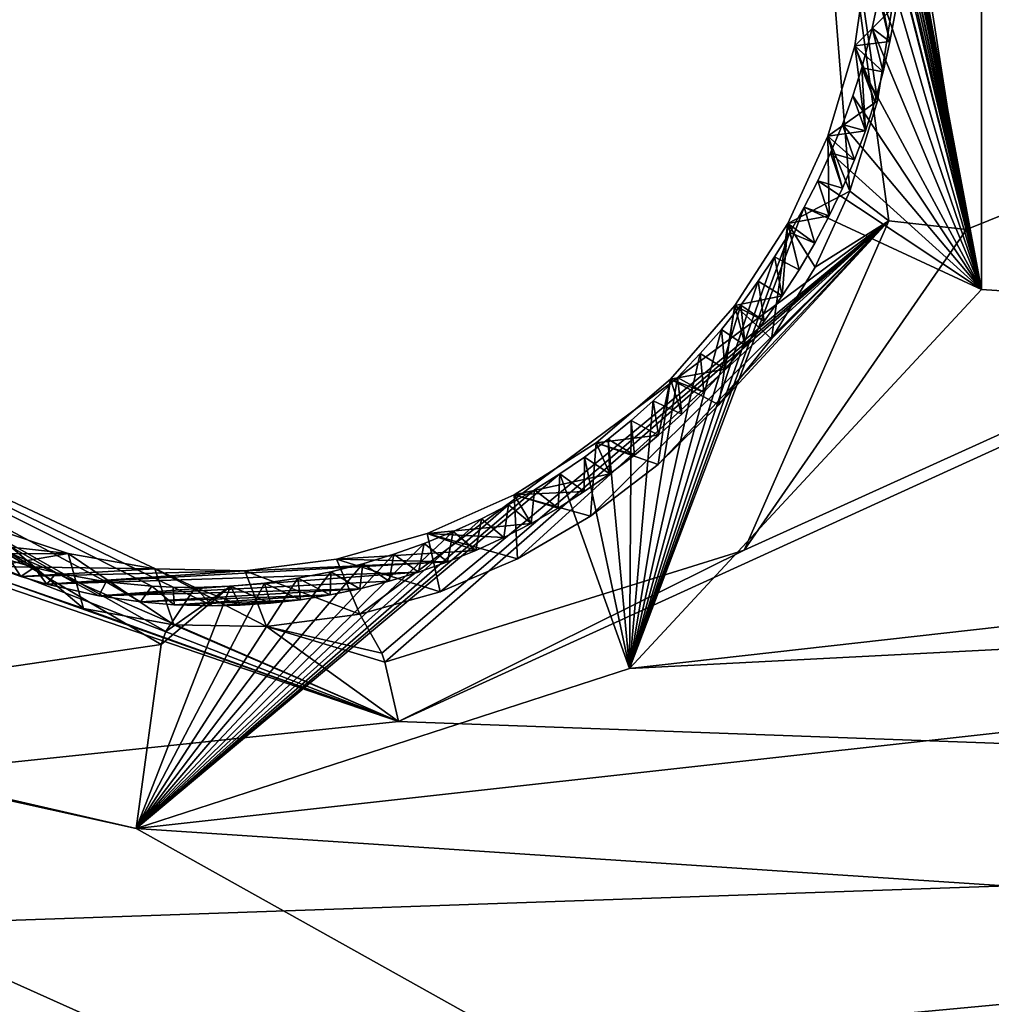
# Model space of a CAD drawing. Header units: millimetres. Extents: x -147 to 294, y -82 to 275.
# Tile 563 of 609: x 273.53 to 276.66, y 218.76 to 221.93. Entities that reach past the tile are written whole.
import ezdxf

# ---------------------------------------------------------------- set-up
doc = ezdxf.new("R2010")
doc.units = ezdxf.units.MM
doc.header["$LTSCALE"] = 67.506716
for name, color, linetype in [('2099', 7, 'CONTINUOUS'), ('2172', 7, 'CONTINUOUS'), ('2660', 7, 'CONTINUOUS'), ('2661', 7, 'CONTINUOUS'), ('2662', 7, 'CONTINUOUS'), ('2663', 7, 'CONTINUOUS'), ('2664', 7, 'CONTINUOUS'), ('2665', 7, 'CONTINUOUS'), ('2666', 7, 'CONTINUOUS'), ('2667', 7, 'CONTINUOUS'), ('2668', 7, 'CONTINUOUS'), ('556', 7, 'CONTINUOUS'), ('871', 7, 'CONTINUOUS')]:
    doc.layers.add(name, color=color, linetype=linetype)

msp = doc.modelspace()

# ---------------------------------------------------------------- linework, layer by layer
at = {"layer": '2099', "linetype": 'CONTINUOUS'}
for points in [[(281.793, 224.723, -19.9398), (288.0619, 218.7302, -23.5002), (276.6296, 224.1244, -18.343), (281.793, 224.723, -19.9398)], [(288.0619, 218.7302, -23.5002), (282.7812, 220.6561, -21.1179), (276.6296, 224.1244, -18.343), (288.0619, 218.7302, -23.5002)], [(276.6296, 224.1244, -18.343), (282.7812, 220.6561, -21.1179), (276.6307, 221.0584, -18.9535), (276.6296, 224.1244, -18.343)], [(276.6307, 221.0584, -18.9535), (282.7812, 220.6561, -21.1179), (275.4953, 219.8375, -18.8457), (276.6307, 221.0584, -18.9535)], [(282.7812, 220.6561, -21.1179), (281.2058, 220.132, -20.6754), (275.4953, 219.8375, -18.8457), (282.7812, 220.6561, -21.1179)], [(281.2058, 220.132, -20.6754), (280.0735, 218.9141, -20.5467), (273.9052, 219.3213, -18.4595), (281.2058, 220.132, -20.6754)], [(275.4953, 219.8375, -18.8457), (281.2058, 220.132, -20.6754), (273.9052, 219.3213, -18.4595), (275.4953, 219.8375, -18.8457)], [(273.5252, 214.8286, -19.3339), (270.946, 219.9744, -17.4406), (274.6199, 215.0791, -19.6156), (273.5252, 214.8286, -19.3339)], [(274.6199, 215.0791, -19.6156), (270.946, 219.9744, -17.4406), (280.0289, 215.8998, -21.2024), (274.6199, 215.0791, -19.6156)], [(280.0289, 215.8998, -21.2024), (270.946, 219.9744, -17.4406), (273.9052, 219.3213, -18.4595), (280.0289, 215.8998, -21.2024)], [(273.9052, 219.3213, -18.4595), (270.946, 219.9744, -17.4406), (272.3639, 219.676, -17.9191), (273.9052, 219.3213, -18.4595)], [(280.0735, 218.9141, -20.5467), (280.0289, 215.8998, -21.2024), (273.9052, 219.3213, -18.4595), (280.0735, 218.9141, -20.5467)]]:
    msp.add_3dface(points, dxfattribs=at)
at = {"layer": '2172', "linetype": 'CONTINUOUS'}
for points in [[(283.1685, 219.3606, -19.0425), (290.6644, 226.9256, -20.2654), (274.7503, 219.6667, -16.1932), (283.1685, 219.3606, -19.0425)], [(274.7503, 219.6667, -16.1932), (290.6644, 226.9256, -20.2654), (275.8653, 220.2187, -16.425), (274.7503, 219.6667, -16.1932)], [(275.8653, 220.2187, -16.425), (290.6644, 226.9256, -20.2654), (276.5825, 221.2522, -16.4399), (275.8653, 220.2187, -16.425)], [(276.5825, 221.2522, -16.4399), (290.6644, 226.9256, -20.2654), (276.2308, 223.4914, -15.8877), (276.5825, 221.2522, -16.4399)], [(274.7503, 219.6667, -16.1932), (272.6427, 220.3869, -15.4108), (266.288, 218.7757, -13.9709), (274.7503, 219.6667, -16.1932)], [(283.1685, 219.3606, -19.0425), (274.7503, 219.6667, -16.1932), (266.288, 218.7757, -13.9709), (283.1685, 219.3606, -19.0425)], [(283.1685, 219.3606, -19.0425), (266.288, 218.7757, -13.9709), (268.3826, 217.978, -14.6974), (283.1685, 219.3606, -19.0425)], [(282.0119, 218.9115, -18.7328), (283.1685, 219.3606, -19.0425), (268.3826, 217.978, -14.6974), (282.0119, 218.9115, -18.7328)], [(281.2154, 217.9837, -18.6585), (282.0119, 218.9115, -18.7328), (268.3826, 217.978, -14.6974), (281.2154, 217.9837, -18.6585)]]:
    msp.add_3dface(points, dxfattribs=at)
at = {"layer": '2660', "linetype": 'CONTINUOUS'}
for points in [[(276.5825, 221.2522, -16.4399), (276.2308, 223.4914, -15.8877), (276.0496, 223.343, -15.9696), (276.5825, 221.2522, -16.4399)], [(276.3318, 221.2804, -16.4628), (276.5825, 221.2522, -16.4399), (276.0496, 223.343, -15.9696), (276.3318, 221.2804, -16.4628)], [(276.3318, 221.2804, -16.4628), (276.0496, 223.343, -15.9696), (276.2061, 221.3757, -16.6655), (276.3318, 221.2804, -16.4628)], [(276.2061, 221.3757, -16.6655), (276.0496, 223.343, -15.9696), (276.2949, 221.6667, -16.6393), (276.2061, 221.3757, -16.6655)], [(276.2949, 221.6667, -16.6393), (276.0496, 223.343, -15.9696), (276.341, 221.9636, -16.5975), (276.2949, 221.6667, -16.6393)], [(276.0942, 221.1307, -16.675), (276.3318, 221.2804, -16.4628), (276.2061, 221.3757, -16.6655), (276.0942, 221.1307, -16.675)], [(274.6974, 219.887, -16.2243), (276.3318, 221.2804, -16.4628), (274.6262, 220.0123, -16.3969), (274.6974, 219.887, -16.2243)], [(274.6262, 220.0123, -16.3969), (276.3318, 221.2804, -16.4628), (274.8851, 220.0848, -16.4698), (274.6262, 220.0123, -16.3969)], [(274.7072, 219.8582, -16.2092), (276.3318, 221.2804, -16.4628), (274.6974, 219.887, -16.2243), (274.7072, 219.8582, -16.2092)], [(274.7072, 219.8582, -16.2092), (275.8653, 220.2187, -16.425), (276.3318, 221.2804, -16.4628), (274.7072, 219.8582, -16.2092)], [(274.8851, 220.0848, -16.4698), (276.3318, 221.2804, -16.4628), (275.1344, 220.1906, -16.5331), (274.8851, 220.0848, -16.4698)], [(275.1344, 220.1906, -16.5331), (276.3318, 221.2804, -16.4628), (275.37, 220.3279, -16.5858), (275.1344, 220.1906, -16.5331)], [(275.37, 220.3279, -16.5858), (276.3318, 221.2804, -16.4628), (275.5881, 220.4948, -16.6271), (275.37, 220.3279, -16.5858)], [(275.5881, 220.4948, -16.6271), (276.3318, 221.2804, -16.4628), (275.7836, 220.6868, -16.6559), (275.5881, 220.4948, -16.6271)], [(275.7836, 220.6868, -16.6559), (276.3318, 221.2804, -16.4628), (275.9528, 220.8998, -16.6719), (275.7836, 220.6868, -16.6559)], [(275.8653, 220.2187, -16.425), (276.5825, 221.2522, -16.4399), (276.3318, 221.2804, -16.4628), (275.8653, 220.2187, -16.425)], [(275.9528, 220.8998, -16.6719), (276.3318, 221.2804, -16.4628), (276.0942, 221.1307, -16.675), (275.9528, 220.8998, -16.6719)], [(274.7503, 219.6667, -16.1932), (275.8653, 220.2187, -16.425), (274.7072, 219.8582, -16.2092), (274.7503, 219.6667, -16.1932)]]:
    msp.add_3dface(points, dxfattribs=at)
at = {"layer": '2661', "linetype": 'CONTINUOUS'}
for points in [[(272.6427, 220.3869, -15.4108), (274.7503, 219.6667, -16.1932), (272.9753, 220.4359, -15.7655), (272.6427, 220.3869, -15.4108)], [(272.9753, 220.4359, -15.7655), (274.7503, 219.6667, -16.1932), (273.2029, 220.2623, -15.8743), (272.9753, 220.4359, -15.7655)], [(273.2029, 220.2623, -15.8743), (274.7503, 219.6667, -16.1932), (273.458, 220.1258, -15.9851), (273.2029, 220.2623, -15.8743)], [(273.458, 220.1258, -15.9851), (274.7503, 219.6667, -16.1932), (273.7347, 220.0301, -16.0956), (273.458, 220.1258, -15.9851)], [(273.7347, 220.0301, -16.0956), (274.7503, 219.6667, -16.1932), (274.026, 219.9781, -16.2026), (273.7347, 220.0301, -16.0956)], [(274.6974, 219.887, -16.2243), (274.6262, 220.0123, -16.3969), (274.3253, 219.9722, -16.3037), (274.6974, 219.887, -16.2243)], [(274.026, 219.9781, -16.2026), (274.7503, 219.6667, -16.1932), (274.3253, 219.9722, -16.3037), (274.026, 219.9781, -16.2026)], [(274.7503, 219.6667, -16.1932), (274.7072, 219.8582, -16.2092), (274.3253, 219.9722, -16.3037), (274.7503, 219.6667, -16.1932)], [(274.7072, 219.8582, -16.2092), (274.6974, 219.887, -16.2243), (274.3253, 219.9722, -16.3037), (274.7072, 219.8582, -16.2092)]]:
    msp.add_3dface(points, dxfattribs=at)
at = {"layer": '2662', "linetype": 'CONTINUOUS'}
for points in [[(273.458, 220.1258, -15.9851), (273.7347, 220.0301, -16.0956), (273.4214, 220.2958, -16.7247), (273.458, 220.1258, -15.9851)], [(273.4214, 220.2958, -16.7247), (273.7347, 220.0301, -16.0956), (273.6861, 220.2076, -16.8227), (273.4214, 220.2958, -16.7247)], [(273.7347, 220.0301, -16.0956), (274.026, 219.9781, -16.2026), (273.6861, 220.2076, -16.8227), (273.7347, 220.0301, -16.0956)], [(273.6861, 220.2076, -16.8227), (274.026, 219.9781, -16.2026), (273.965, 220.1589, -16.9174), (273.6861, 220.2076, -16.8227)], [(274.2557, 220.1524, -17.0074), (274.6262, 220.0123, -16.3969), (274.5512, 220.1899, -17.0903), (274.2557, 220.1524, -17.0074)], [(274.026, 219.9781, -16.2026), (274.3253, 219.9722, -16.3037), (273.965, 220.1589, -16.9174), (274.026, 219.9781, -16.2026)], [(273.965, 220.1589, -16.9174), (274.3253, 219.9722, -16.3037), (274.2557, 220.1524, -17.0074), (273.965, 220.1589, -16.9174)], [(274.3253, 219.9722, -16.3037), (274.6262, 220.0123, -16.3969), (274.2557, 220.1524, -17.0074), (274.3253, 219.9722, -16.3037)]]:
    msp.add_3dface(points, dxfattribs=at)
at = {"layer": '2663', "linetype": 'CONTINUOUS'}
for points in [[(276.2216, 221.8442, -17.2746), (276.341, 221.9636, -16.5975), (276.2647, 222.1436, -17.2284), (276.2216, 221.8442, -17.2746)], [(276.2949, 221.6667, -16.6393), (276.341, 221.9636, -16.5975), (276.2216, 221.8442, -17.2746), (276.2949, 221.6667, -16.6393)], [(276.1351, 221.5523, -17.306), (276.2949, 221.6667, -16.6393), (276.2216, 221.8442, -17.2746), (276.1351, 221.5523, -17.306)], [(276.2061, 221.3757, -16.6655), (276.2949, 221.6667, -16.6393), (276.1351, 221.5523, -17.306), (276.2061, 221.3757, -16.6655)], [(276.0055, 221.2712, -17.3219), (276.2061, 221.3757, -16.6655), (276.1351, 221.5523, -17.306), (276.0055, 221.2712, -17.3219)], [(276.0942, 221.1307, -16.675), (276.2061, 221.3757, -16.6655), (276.0055, 221.2712, -17.3219), (276.0942, 221.1307, -16.675)], [(275.8349, 221.0076, -17.3218), (275.9528, 220.8998, -16.6719), (276.0055, 221.2712, -17.3219), (275.8349, 221.0076, -17.3218)], [(275.9528, 220.8998, -16.6719), (276.0942, 221.1307, -16.675), (276.0055, 221.2712, -17.3219), (275.9528, 220.8998, -16.6719)], [(275.6276, 220.7701, -17.3052), (275.7836, 220.6868, -16.6559), (275.8349, 221.0076, -17.3218), (275.6276, 220.7701, -17.3052)], [(275.7836, 220.6868, -16.6559), (275.9528, 220.8998, -16.6719), (275.8349, 221.0076, -17.3218), (275.7836, 220.6868, -16.6559)], [(275.3879, 220.5645, -17.2725), (275.5881, 220.4948, -16.6271), (275.6276, 220.7701, -17.3052), (275.3879, 220.5645, -17.2725)], [(275.5881, 220.4948, -16.6271), (275.7836, 220.6868, -16.6559), (275.6276, 220.7701, -17.3052), (275.5881, 220.4948, -16.6271)], [(275.1238, 220.3972, -17.2246), (275.37, 220.3279, -16.5858), (275.3879, 220.5645, -17.2725), (275.1238, 220.3972, -17.2246)], [(275.37, 220.3279, -16.5858), (275.5881, 220.4948, -16.6271), (275.3879, 220.5645, -17.2725), (275.37, 220.3279, -16.5858)], [(274.8429, 220.2719, -17.1634), (275.1344, 220.1906, -16.5331), (275.1238, 220.3972, -17.2246), (274.8429, 220.2719, -17.1634)], [(275.1344, 220.1906, -16.5331), (275.37, 220.3279, -16.5858), (275.1238, 220.3972, -17.2246), (275.1344, 220.1906, -16.5331)], [(274.5512, 220.1899, -17.0903), (274.8851, 220.0848, -16.4698), (274.8429, 220.2719, -17.1634), (274.5512, 220.1899, -17.0903)], [(274.8851, 220.0848, -16.4698), (275.1344, 220.1906, -16.5331), (274.8429, 220.2719, -17.1634), (274.8851, 220.0848, -16.4698)], [(274.6262, 220.0123, -16.3969), (274.8851, 220.0848, -16.4698), (274.5512, 220.1899, -17.0903), (274.6262, 220.0123, -16.3969)]]:
    msp.add_3dface(points, dxfattribs=at)
at = {"layer": '2664', "linetype": 'CONTINUOUS'}
for points in [[(276.2216, 221.8442, -17.2746), (276.2647, 222.1436, -17.2284), (276.3349, 221.8575, -17.3077), (276.2216, 221.8442, -17.2746)], [(276.3349, 221.8575, -17.3077), (276.2647, 222.1436, -17.2284), (276.3526, 221.9558, -17.2936), (276.3349, 221.8575, -17.3077)], [(276.1351, 221.5523, -17.306), (276.2216, 221.8442, -17.2746), (276.256, 221.5701, -17.3405), (276.1351, 221.5523, -17.306)], [(276.313, 221.7603, -17.3203), (276.2216, 221.8442, -17.2746), (276.3349, 221.8575, -17.3077), (276.313, 221.7603, -17.3203)], [(276.256, 221.5701, -17.3405), (276.2216, 221.8442, -17.2746), (276.2867, 221.6648, -17.3312), (276.256, 221.5701, -17.3405)], [(276.2867, 221.6648, -17.3312), (276.2216, 221.8442, -17.2746), (276.313, 221.7603, -17.3203), (276.2867, 221.6648, -17.3312)], [(276.0055, 221.2712, -17.3219), (276.1351, 221.5523, -17.306), (276.1396, 221.2958, -17.3592), (276.0055, 221.2712, -17.3219)], [(276.2211, 221.4768, -17.3483), (276.1351, 221.5523, -17.306), (276.256, 221.5701, -17.3405), (276.2211, 221.4768, -17.3483)], [(276.1396, 221.2958, -17.3592), (276.1351, 221.5523, -17.306), (276.1824, 221.3855, -17.3546), (276.1396, 221.2958, -17.3592)], [(276.1824, 221.3855, -17.3546), (276.1351, 221.5523, -17.306), (276.2211, 221.4768, -17.3483), (276.1824, 221.3855, -17.3546)], [(276.0928, 221.2079, -17.3623), (276.0055, 221.2712, -17.3219), (276.1396, 221.2958, -17.3592), (276.0928, 221.2079, -17.3623)], [(275.8349, 221.0076, -17.3218), (276.0055, 221.2712, -17.3219), (275.9881, 221.0386, -17.3637), (275.8349, 221.0076, -17.3218)], [(275.9881, 221.0386, -17.3637), (276.0055, 221.2712, -17.3219), (276.0422, 221.1221, -17.3638), (275.9881, 221.0386, -17.3637)], [(276.0422, 221.1221, -17.3638), (276.0055, 221.2712, -17.3219), (276.0928, 221.2079, -17.3623), (276.0422, 221.1221, -17.3638)], [(275.9301, 220.9571, -17.3621), (275.8349, 221.0076, -17.3218), (275.9881, 221.0386, -17.3637), (275.9301, 220.9571, -17.3621)], [(275.6276, 220.7701, -17.3052), (275.8349, 221.0076, -17.3218), (275.8038, 220.8016, -17.3541), (275.6276, 220.7701, -17.3052)], [(275.8038, 220.8016, -17.3541), (275.8349, 221.0076, -17.3218), (275.8686, 220.8779, -17.3588), (275.8038, 220.8016, -17.3541)], [(275.8686, 220.8779, -17.3588), (275.8349, 221.0076, -17.3218), (275.9301, 220.9571, -17.3621), (275.8686, 220.8779, -17.3588)], [(275.7355, 220.728, -17.3477), (275.6276, 220.7701, -17.3052), (275.8038, 220.8016, -17.3541), (275.7355, 220.728, -17.3477)], [(275.3879, 220.5645, -17.2725), (275.6276, 220.7701, -17.3052), (275.5892, 220.5891, -17.3303), (275.3879, 220.5645, -17.2725)], [(275.5892, 220.5891, -17.3303), (275.6276, 220.7701, -17.3052), (275.6638, 220.6569, -17.3398), (275.5892, 220.5891, -17.3303)], [(275.6638, 220.6569, -17.3398), (275.6276, 220.7701, -17.3052), (275.7355, 220.728, -17.3477), (275.6638, 220.6569, -17.3398)], [(275.5121, 220.5251, -17.3193), (275.3879, 220.5645, -17.2725), (275.5892, 220.5891, -17.3303), (275.5121, 220.5251, -17.3193)], [(275.1238, 220.3972, -17.2246), (275.3879, 220.5645, -17.2725), (275.4322, 220.4645, -17.3068), (275.1238, 220.3972, -17.2246)], [(275.4322, 220.4645, -17.3068), (275.3879, 220.5645, -17.2725), (275.5121, 220.5251, -17.3193), (275.4322, 220.4645, -17.3068)], [(275.3498, 220.4074, -17.2928), (275.1238, 220.3972, -17.2246), (275.4322, 220.4645, -17.3068), (275.3498, 220.4074, -17.2928)], [(275.2653, 220.3542, -17.2775), (275.1238, 220.3972, -17.2246), (275.3498, 220.4074, -17.2928), (275.2653, 220.3542, -17.2775)], [(274.8429, 220.2719, -17.1634), (275.1238, 220.3972, -17.2246), (275.1789, 220.3049, -17.2607), (274.8429, 220.2719, -17.1634)], [(275.1789, 220.3049, -17.2607), (275.1238, 220.3972, -17.2246), (275.2653, 220.3542, -17.2775), (275.1789, 220.3049, -17.2607)], [(273.4214, 220.2958, -16.7247), (273.6861, 220.2076, -16.8227), (273.2334, 220.2582, -16.6759), (273.4214, 220.2958, -16.7247)], [(275.0903, 220.2594, -17.2426), (274.8429, 220.2719, -17.1634), (275.1789, 220.3049, -17.2607), (275.0903, 220.2594, -17.2426)], [(273.2334, 220.2582, -16.6759), (273.6861, 220.2076, -16.8227), (273.3421, 220.2063, -16.7192), (273.2334, 220.2582, -16.6759)], [(274.5512, 220.1899, -17.0903), (274.8429, 220.2719, -17.1634), (274.9999, 220.2179, -17.2231), (274.5512, 220.1899, -17.0903)], [(274.9999, 220.2179, -17.2231), (274.8429, 220.2719, -17.1634), (275.0903, 220.2594, -17.2426), (274.9999, 220.2179, -17.2231)], [(274.9084, 220.1807, -17.2024), (274.5512, 220.1899, -17.0903), (274.9999, 220.2179, -17.2231), (274.9084, 220.1807, -17.2024)], [(273.3421, 220.2063, -16.7192), (273.6861, 220.2076, -16.8227), (273.442, 220.1656, -16.7576), (273.3421, 220.2063, -16.7192)], [(273.6861, 220.2076, -16.8227), (273.965, 220.1589, -16.9174), (273.442, 220.1656, -16.7576), (273.6861, 220.2076, -16.8227)], [(274.2557, 220.1524, -17.0074), (274.5512, 220.1899, -17.0903), (274.9084, 220.1807, -17.2024), (274.2557, 220.1524, -17.0074)], [(273.442, 220.1656, -16.7576), (273.965, 220.1589, -16.9174), (273.5336, 220.1338, -16.7918), (273.442, 220.1656, -16.7576)], [(273.965, 220.1589, -16.9174), (274.2557, 220.1524, -17.0074), (273.5336, 220.1338, -16.7918), (273.965, 220.1589, -16.9174)], [(273.5336, 220.1338, -16.7918), (274.2557, 220.1524, -17.0074), (273.6172, 220.1091, -16.8221), (273.5336, 220.1338, -16.7918)], [(273.6172, 220.1091, -16.8221), (274.2557, 220.1524, -17.0074), (274.9084, 220.1807, -17.2024), (273.6172, 220.1091, -16.8221)], [(274.8154, 220.1477, -17.1805), (273.6172, 220.1091, -16.8221), (274.9084, 220.1807, -17.2024), (274.8154, 220.1477, -17.1805)], [(273.7844, 220.0715, -16.8805), (273.6172, 220.1091, -16.8221), (274.8154, 220.1477, -17.1805), (273.7844, 220.0715, -16.8805)], [(274.7211, 220.119, -17.1573), (273.7844, 220.0715, -16.8805), (274.8154, 220.1477, -17.1805), (274.7211, 220.119, -17.1573)], [(274.626, 220.0945, -17.133), (273.7844, 220.0715, -16.8805), (274.7211, 220.119, -17.1573), (274.626, 220.0945, -17.133)], [(273.9192, 220.0518, -16.9255), (273.7844, 220.0715, -16.8805), (274.626, 220.0945, -17.133), (273.9192, 220.0518, -16.9255)], [(274.5305, 220.0746, -17.1077), (273.9192, 220.0518, -16.9255), (274.626, 220.0945, -17.133), (274.5305, 220.0746, -17.1077)], [(274.0273, 220.0426, -16.9603), (273.9192, 220.0518, -16.9255), (274.5305, 220.0746, -17.1077), (274.0273, 220.0426, -16.9603)], [(274.4344, 220.059, -17.0814), (274.0273, 220.0426, -16.9603), (274.5305, 220.0746, -17.1077), (274.4344, 220.059, -17.0814)], [(274.1506, 220.0391, -16.9987), (274.0273, 220.0426, -16.9603), (274.4344, 220.059, -17.0814), (274.1506, 220.0391, -16.9987)], [(274.3376, 220.0479, -17.054), (274.1506, 220.0391, -16.9987), (274.4344, 220.059, -17.0814), (274.3376, 220.0479, -17.054)], [(274.2402, 220.0411, -17.0256), (274.1506, 220.0391, -16.9987), (274.3376, 220.0479, -17.054), (274.2402, 220.0411, -17.0256)]]:
    msp.add_3dface(points, dxfattribs=at)
at = {"layer": '2665', "linetype": 'CONTINUOUS'}
for points in [[(273.442, 220.1656, -16.7576), (273.5336, 220.1338, -16.7918), (273.4995, 220.1852, -17.0196), (273.442, 220.1656, -16.7576)], [(273.4995, 220.1852, -17.0196), (273.5336, 220.1338, -16.7918), (273.5764, 220.1631, -17.0543), (273.4995, 220.1852, -17.0196)], [(273.5336, 220.1338, -16.7918), (273.6172, 220.1091, -16.8221), (273.5764, 220.1631, -17.0543), (273.5336, 220.1338, -16.7918)], [(273.5764, 220.1631, -17.0543), (273.6172, 220.1091, -16.8221), (273.6479, 220.1457, -17.0859), (273.5764, 220.1631, -17.0543)], [(273.6172, 220.1091, -16.8221), (273.7844, 220.0715, -16.8805), (273.6479, 220.1457, -17.0859), (273.6172, 220.1091, -16.8221)], [(273.6479, 220.1457, -17.0859), (273.7844, 220.0715, -16.8805), (273.8079, 220.1169, -17.1549), (273.6479, 220.1457, -17.0859)], [(273.7844, 220.0715, -16.8805), (273.9192, 220.0518, -16.9255), (273.8079, 220.1169, -17.1549), (273.7844, 220.0715, -16.8805)], [(273.8079, 220.1169, -17.1549), (273.9192, 220.0518, -16.9255), (273.9556, 220.1023, -17.2167), (273.8079, 220.1169, -17.1549)], [(273.9192, 220.0518, -16.9255), (274.0273, 220.0426, -16.9603), (273.9556, 220.1023, -17.2167), (273.9192, 220.0518, -16.9255)], [(273.9556, 220.1023, -17.2167), (274.0273, 220.0426, -16.9603), (274.0245, 220.0992, -17.2448), (273.9556, 220.1023, -17.2167)], [(274.0273, 220.0426, -16.9603), (274.1506, 220.0391, -16.9987), (274.0245, 220.0992, -17.2448), (274.0273, 220.0426, -16.9603)], [(274.0245, 220.0992, -17.2448), (274.1506, 220.0391, -16.9987), (274.095, 220.0985, -17.2732), (274.0245, 220.0992, -17.2448)], [(274.095, 220.0985, -17.2732), (274.2402, 220.0411, -17.0256), (274.2093, 220.1025, -17.3184), (274.095, 220.0985, -17.2732)], [(274.1506, 220.0391, -16.9987), (274.2402, 220.0411, -17.0256), (274.095, 220.0985, -17.2732), (274.1506, 220.0391, -16.9987)]]:
    msp.add_3dface(points, dxfattribs=at)
at = {"layer": '2666', "linetype": 'CONTINUOUS'}
for points in [[(273.9857, 219.9144, -18.0986), (272.3639, 219.676, -17.9191), (272.0076, 221.0787, -17.162), (273.9857, 219.9144, -18.0986)], [(273.4995, 220.1852, -17.0196), (273.5764, 220.1631, -17.0543), (272.0076, 221.0787, -17.162), (273.4995, 220.1852, -17.0196)], [(273.5764, 220.1631, -17.0543), (273.6479, 220.1457, -17.0859), (272.0076, 221.0787, -17.162), (273.5764, 220.1631, -17.0543)], [(273.6479, 220.1457, -17.0859), (273.8079, 220.1169, -17.1549), (272.0076, 221.0787, -17.162), (273.6479, 220.1457, -17.0859)], [(273.8079, 220.1169, -17.1549), (273.9556, 220.1023, -17.2167), (272.0076, 221.0787, -17.162), (273.8079, 220.1169, -17.1549)], [(273.9556, 220.1023, -17.2167), (274.0245, 220.0992, -17.2448), (272.0076, 221.0787, -17.162), (273.9556, 220.1023, -17.2167)], [(274.0245, 220.0992, -17.2448), (274.095, 220.0985, -17.2732), (272.0076, 221.0787, -17.162), (274.0245, 220.0992, -17.2448)], [(272.0076, 221.0787, -17.162), (274.095, 220.0985, -17.2732), (274.0008, 219.9566, -18.0415), (272.0076, 221.0787, -17.162)], [(273.9857, 219.9144, -18.0986), (272.0076, 221.0787, -17.162), (274.0008, 219.9566, -18.0415), (273.9857, 219.9144, -18.0986)], [(274.095, 220.0985, -17.2732), (274.2093, 220.1025, -17.3184), (274.0008, 219.9566, -18.0415), (274.095, 220.0985, -17.2732)], [(273.9052, 219.3213, -18.4595), (272.3639, 219.676, -17.9191), (273.9857, 219.9144, -18.0986), (273.9052, 219.3213, -18.4595)]]:
    msp.add_3dface(points, dxfattribs=at)
at = {"layer": '2667', "linetype": 'CONTINUOUS'}
for points in [[(276.6296, 224.1244, -18.343), (276.6307, 221.0584, -18.9535), (276.0638, 223.445, -17.4603), (276.6296, 224.1244, -18.343)], [(276.0638, 223.445, -17.4603), (276.6307, 221.0584, -18.9535), (276.1229, 223.337, -17.5031), (276.0638, 223.445, -17.4603)], [(276.1229, 223.337, -17.5031), (276.6307, 221.0584, -18.9535), (276.1607, 223.2578, -17.5325), (276.1229, 223.337, -17.5031)], [(276.1607, 223.2578, -17.5325), (276.6307, 221.0584, -18.9535), (276.1942, 223.1789, -17.5603), (276.1607, 223.2578, -17.5325)], [(276.1942, 223.1789, -17.5603), (276.6307, 221.0584, -18.9535), (276.2212, 223.1069, -17.5844), (276.1942, 223.1789, -17.5603)], [(276.2212, 223.1069, -17.5844), (276.6307, 221.0584, -18.9535), (276.2432, 223.0413, -17.6055), (276.2212, 223.1069, -17.5844)], [(276.2432, 223.0413, -17.6055), (276.6307, 221.0584, -18.9535), (276.2632, 222.974, -17.626), (276.2432, 223.0413, -17.6055)], [(276.2632, 222.974, -17.626), (276.6307, 221.0584, -18.9535), (276.2831, 222.8962, -17.6481), (276.2632, 222.974, -17.626)], [(276.2831, 222.8962, -17.6481), (276.6307, 221.0584, -18.9535), (276.3026, 222.8035, -17.6726), (276.2831, 222.8962, -17.6481)], [(276.3026, 222.8035, -17.6726), (276.6307, 221.0584, -18.9535), (276.3189, 222.7022, -17.6975), (276.3026, 222.8035, -17.6726)], [(276.3189, 222.7022, -17.6975), (276.6307, 221.0584, -18.9535), (276.3302, 222.6005, -17.7205), (276.3189, 222.7022, -17.6975)], [(276.3302, 222.6005, -17.7205), (276.6307, 221.0584, -18.9535), (276.3363, 222.5063, -17.7404), (276.3302, 222.6005, -17.7205)], [(276.3363, 222.5063, -17.7404), (276.6307, 221.0584, -18.9535), (276.3382, 222.4183, -17.7579), (276.3363, 222.5063, -17.7404)], [(276.3382, 222.4183, -17.7579), (276.6307, 221.0584, -18.9535), (276.3366, 222.3293, -17.7739), (276.3382, 222.4183, -17.7579)], [(276.3366, 222.3293, -17.7739), (276.6307, 221.0584, -18.9535), (276.3307, 222.2323, -17.7892), (276.3366, 222.3293, -17.7739)], [(276.3307, 222.2323, -17.7892), (276.6307, 221.0584, -18.9535), (276.3197, 222.1279, -17.8033), (276.3307, 222.2323, -17.7892)], [(276.3197, 222.1279, -17.8033), (276.6307, 221.0584, -18.9535), (276.3028, 222.018, -17.8157), (276.3197, 222.1279, -17.8033)], [(276.3028, 222.018, -17.8157), (276.6307, 221.0584, -18.9535), (276.2784, 221.9005, -17.8265), (276.3028, 222.018, -17.8157)], [(276.2784, 221.9005, -17.8265), (276.6307, 221.0584, -18.9535), (276.2445, 221.7729, -17.8355), (276.2784, 221.9005, -17.8265)], [(276.2445, 221.7729, -17.8355), (276.6307, 221.0584, -18.9535), (276.2158, 221.683, -17.8402), (276.2445, 221.7729, -17.8355)], [(276.2158, 221.683, -17.8402), (276.6307, 221.0584, -18.9535), (276.1821, 221.5908, -17.8435), (276.2158, 221.683, -17.8402)], [(276.1821, 221.5908, -17.8435), (276.6307, 221.0584, -18.9535), (276.1439, 221.4988, -17.845), (276.1821, 221.5908, -17.8435)], [(276.1439, 221.4988, -17.845), (276.6307, 221.0584, -18.9535), (276.1023, 221.4091, -17.8447), (276.1439, 221.4988, -17.845)], [(276.1023, 221.4091, -17.8447), (276.6307, 221.0584, -18.9535), (276.0584, 221.324, -17.8426), (276.1023, 221.4091, -17.8447)], [(276.6307, 221.0584, -18.9535), (275.4953, 219.8375, -18.8457), (276.0584, 221.324, -17.8426), (276.6307, 221.0584, -18.9535)], [(276.0584, 221.324, -17.8426), (275.4953, 219.8375, -18.8457), (276.0122, 221.2426, -17.8388), (276.0584, 221.324, -17.8426)], [(276.0122, 221.2426, -17.8388), (275.4953, 219.8375, -18.8457), (275.9633, 221.1637, -17.8334), (276.0122, 221.2426, -17.8388)], [(275.9633, 221.1637, -17.8334), (275.4953, 219.8375, -18.8457), (275.9108, 221.086, -17.8263), (275.9633, 221.1637, -17.8334)], [(275.9108, 221.086, -17.8263), (275.4953, 219.8375, -18.8457), (275.854, 221.0084, -17.8174), (275.9108, 221.086, -17.8263)], [(275.854, 221.0084, -17.8174), (275.4953, 219.8375, -18.8457), (275.7917, 220.9303, -17.8064), (275.854, 221.0084, -17.8174)], [(275.7917, 220.9303, -17.8064), (275.4953, 219.8375, -18.8457), (275.7237, 220.8519, -17.7931), (275.7917, 220.9303, -17.8064)], [(275.7237, 220.8519, -17.7931), (275.4953, 219.8375, -18.8457), (275.6504, 220.7747, -17.7774), (275.7237, 220.8519, -17.7931)], [(275.6504, 220.7747, -17.7774), (275.4953, 219.8375, -18.8457), (275.5723, 220.6994, -17.7595), (275.6504, 220.7747, -17.7774)], [(275.5723, 220.6994, -17.7595), (275.4953, 219.8375, -18.8457), (275.5011, 220.6364, -17.7421), (275.5723, 220.6994, -17.7595)], [(275.5011, 220.6364, -17.7421), (275.4953, 219.8375, -18.8457), (275.4269, 220.5761, -17.7231), (275.5011, 220.6364, -17.7421)], [(275.4269, 220.5761, -17.7231), (275.4953, 219.8375, -18.8457), (275.3501, 220.5187, -17.7026), (275.4269, 220.5761, -17.7231)], [(275.3501, 220.5187, -17.7026), (275.4953, 219.8375, -18.8457), (275.2711, 220.4644, -17.6805), (275.3501, 220.5187, -17.7026)], [(275.4953, 219.8375, -18.8457), (273.9052, 219.3213, -18.4595), (275.2711, 220.4644, -17.6805), (275.4953, 219.8375, -18.8457)], [(275.2711, 220.4644, -17.6805), (273.9052, 219.3213, -18.4595), (275.1896, 220.4132, -17.6569), (275.2711, 220.4644, -17.6805)], [(275.1896, 220.4132, -17.6569), (273.9052, 219.3213, -18.4595), (275.1054, 220.3651, -17.6316), (275.1896, 220.4132, -17.6569)], [(275.1054, 220.3651, -17.6316), (273.9052, 219.3213, -18.4595), (275.0181, 220.3201, -17.6045), (275.1054, 220.3651, -17.6316)], [(275.0181, 220.3201, -17.6045), (273.9052, 219.3213, -18.4595), (274.9275, 220.2783, -17.5755), (275.0181, 220.3201, -17.6045)], [(274.9275, 220.2783, -17.5755), (273.9052, 219.3213, -18.4595), (274.8332, 220.2398, -17.5446), (274.9275, 220.2783, -17.5755)], [(274.8332, 220.2398, -17.5446), (273.9052, 219.3213, -18.4595), (274.7357, 220.2053, -17.5117), (274.8332, 220.2398, -17.5446)], [(274.7357, 220.2053, -17.5117), (273.9052, 219.3213, -18.4595), (274.6353, 220.175, -17.4769), (274.7357, 220.2053, -17.5117)], [(274.6353, 220.175, -17.4769), (273.9052, 219.3213, -18.4595), (274.5322, 220.1492, -17.4401), (274.6353, 220.175, -17.4769)], [(274.5322, 220.1492, -17.4401), (273.9052, 219.3213, -18.4595), (274.4267, 220.1284, -17.4015), (274.5322, 220.1492, -17.4401)], [(274.4267, 220.1284, -17.4015), (273.9052, 219.3213, -18.4595), (274.319, 220.1127, -17.3609), (274.4267, 220.1284, -17.4015)], [(273.9052, 219.3213, -18.4595), (274.2093, 220.1025, -17.3184), (274.319, 220.1127, -17.3609), (273.9052, 219.3213, -18.4595)], [(274.2093, 220.1025, -17.3184), (273.9052, 219.3213, -18.4595), (273.9857, 219.9144, -18.0986), (274.2093, 220.1025, -17.3184)], [(274.2093, 220.1025, -17.3184), (273.9857, 219.9144, -18.0986), (274.0008, 219.9566, -18.0415), (274.2093, 220.1025, -17.3184)]]:
    msp.add_3dface(points, dxfattribs=at)
at = {"layer": '2668', "linetype": 'CONTINUOUS'}
for points in [[(276.3349, 221.8575, -17.3077), (276.3028, 222.018, -17.8157), (276.2784, 221.9005, -17.8265), (276.3349, 221.8575, -17.3077)], [(276.3349, 221.8575, -17.3077), (276.3526, 221.9558, -17.2936), (276.3028, 222.018, -17.8157), (276.3349, 221.8575, -17.3077)], [(276.313, 221.7603, -17.3203), (276.2784, 221.9005, -17.8265), (276.2445, 221.7729, -17.8355), (276.313, 221.7603, -17.3203)], [(276.313, 221.7603, -17.3203), (276.3349, 221.8575, -17.3077), (276.2784, 221.9005, -17.8265), (276.313, 221.7603, -17.3203)], [(276.256, 221.5701, -17.3405), (276.2445, 221.7729, -17.8355), (276.2158, 221.683, -17.8402), (276.256, 221.5701, -17.3405)], [(276.256, 221.5701, -17.3405), (276.2867, 221.6648, -17.3312), (276.2445, 221.7729, -17.8355), (276.256, 221.5701, -17.3405)], [(276.2867, 221.6648, -17.3312), (276.313, 221.7603, -17.3203), (276.2445, 221.7729, -17.8355), (276.2867, 221.6648, -17.3312)], [(276.256, 221.5701, -17.3405), (276.2158, 221.683, -17.8402), (276.1821, 221.5908, -17.8435), (276.256, 221.5701, -17.3405)], [(276.2211, 221.4768, -17.3483), (276.1821, 221.5908, -17.8435), (276.1439, 221.4988, -17.845), (276.2211, 221.4768, -17.3483)], [(276.2211, 221.4768, -17.3483), (276.256, 221.5701, -17.3405), (276.1821, 221.5908, -17.8435), (276.2211, 221.4768, -17.3483)], [(276.1824, 221.3855, -17.3546), (276.1439, 221.4988, -17.845), (276.1023, 221.4091, -17.8447), (276.1824, 221.3855, -17.3546)], [(276.1824, 221.3855, -17.3546), (276.2211, 221.4768, -17.3483), (276.1439, 221.4988, -17.845), (276.1824, 221.3855, -17.3546)], [(276.1396, 221.2958, -17.3592), (276.1023, 221.4091, -17.8447), (276.0584, 221.324, -17.8426), (276.1396, 221.2958, -17.3592)], [(276.1396, 221.2958, -17.3592), (276.1824, 221.3855, -17.3546), (276.1023, 221.4091, -17.8447), (276.1396, 221.2958, -17.3592)], [(276.0928, 221.2079, -17.3623), (276.0584, 221.324, -17.8426), (276.0122, 221.2426, -17.8388), (276.0928, 221.2079, -17.3623)], [(276.0928, 221.2079, -17.3623), (276.1396, 221.2958, -17.3592), (276.0584, 221.324, -17.8426), (276.0928, 221.2079, -17.3623)], [(276.0422, 221.1221, -17.3638), (276.0122, 221.2426, -17.8388), (275.9633, 221.1637, -17.8334), (276.0422, 221.1221, -17.3638)], [(276.0422, 221.1221, -17.3638), (276.0928, 221.2079, -17.3623), (276.0122, 221.2426, -17.8388), (276.0422, 221.1221, -17.3638)], [(275.9881, 221.0386, -17.3637), (275.9633, 221.1637, -17.8334), (275.9108, 221.086, -17.8263), (275.9881, 221.0386, -17.3637)], [(275.9881, 221.0386, -17.3637), (276.0422, 221.1221, -17.3638), (275.9633, 221.1637, -17.8334), (275.9881, 221.0386, -17.3637)], [(275.9301, 220.9571, -17.3621), (275.9108, 221.086, -17.8263), (275.854, 221.0084, -17.8174), (275.9301, 220.9571, -17.3621)], [(275.9301, 220.9571, -17.3621), (275.9881, 221.0386, -17.3637), (275.9108, 221.086, -17.8263), (275.9301, 220.9571, -17.3621)], [(275.8686, 220.8779, -17.3588), (275.854, 221.0084, -17.8174), (275.7917, 220.9303, -17.8064), (275.8686, 220.8779, -17.3588)], [(275.8686, 220.8779, -17.3588), (275.9301, 220.9571, -17.3621), (275.854, 221.0084, -17.8174), (275.8686, 220.8779, -17.3588)], [(275.8038, 220.8016, -17.3541), (275.7917, 220.9303, -17.8064), (275.7237, 220.8519, -17.7931), (275.8038, 220.8016, -17.3541)], [(275.8038, 220.8016, -17.3541), (275.8686, 220.8779, -17.3588), (275.7917, 220.9303, -17.8064), (275.8038, 220.8016, -17.3541)], [(275.7355, 220.728, -17.3477), (275.7237, 220.8519, -17.7931), (275.6504, 220.7747, -17.7774), (275.7355, 220.728, -17.3477)], [(275.7355, 220.728, -17.3477), (275.8038, 220.8016, -17.3541), (275.7237, 220.8519, -17.7931), (275.7355, 220.728, -17.3477)], [(275.6638, 220.6569, -17.3398), (275.6504, 220.7747, -17.7774), (275.5723, 220.6994, -17.7595), (275.6638, 220.6569, -17.3398)], [(275.6638, 220.6569, -17.3398), (275.7355, 220.728, -17.3477), (275.6504, 220.7747, -17.7774), (275.6638, 220.6569, -17.3398)], [(275.5892, 220.5891, -17.3303), (275.5723, 220.6994, -17.7595), (275.5011, 220.6364, -17.7421), (275.5892, 220.5891, -17.3303)], [(275.5892, 220.5891, -17.3303), (275.6638, 220.6569, -17.3398), (275.5723, 220.6994, -17.7595), (275.5892, 220.5891, -17.3303)], [(275.5121, 220.5251, -17.3193), (275.5011, 220.6364, -17.7421), (275.4269, 220.5761, -17.7231), (275.5121, 220.5251, -17.3193)], [(275.5121, 220.5251, -17.3193), (275.5892, 220.5891, -17.3303), (275.5011, 220.6364, -17.7421), (275.5121, 220.5251, -17.3193)], [(275.4322, 220.4645, -17.3068), (275.4269, 220.5761, -17.7231), (275.3501, 220.5187, -17.7026), (275.4322, 220.4645, -17.3068)], [(275.4322, 220.4645, -17.3068), (275.5121, 220.5251, -17.3193), (275.4269, 220.5761, -17.7231), (275.4322, 220.4645, -17.3068)], [(275.3498, 220.4074, -17.2928), (275.3501, 220.5187, -17.7026), (275.2711, 220.4644, -17.6805), (275.3498, 220.4074, -17.2928)], [(275.3498, 220.4074, -17.2928), (275.4322, 220.4645, -17.3068), (275.3501, 220.5187, -17.7026), (275.3498, 220.4074, -17.2928)], [(275.2653, 220.3542, -17.2775), (275.2711, 220.4644, -17.6805), (275.1896, 220.4132, -17.6569), (275.2653, 220.3542, -17.2775)], [(275.2653, 220.3542, -17.2775), (275.3498, 220.4074, -17.2928), (275.2711, 220.4644, -17.6805), (275.2653, 220.3542, -17.2775)], [(275.1789, 220.3049, -17.2607), (275.1896, 220.4132, -17.6569), (275.1054, 220.3651, -17.6316), (275.1789, 220.3049, -17.2607)], [(275.1789, 220.3049, -17.2607), (275.2653, 220.3542, -17.2775), (275.1896, 220.4132, -17.6569), (275.1789, 220.3049, -17.2607)], [(275.0903, 220.2594, -17.2426), (275.1054, 220.3651, -17.6316), (275.0181, 220.3201, -17.6045), (275.0903, 220.2594, -17.2426)], [(275.0903, 220.2594, -17.2426), (275.1789, 220.3049, -17.2607), (275.1054, 220.3651, -17.6316), (275.0903, 220.2594, -17.2426)], [(274.9999, 220.2179, -17.2231), (275.0181, 220.3201, -17.6045), (274.9275, 220.2783, -17.5755), (274.9999, 220.2179, -17.2231)], [(274.9999, 220.2179, -17.2231), (275.0903, 220.2594, -17.2426), (275.0181, 220.3201, -17.6045), (274.9999, 220.2179, -17.2231)], [(274.9084, 220.1807, -17.2024), (274.9275, 220.2783, -17.5755), (274.8332, 220.2398, -17.5446), (274.9084, 220.1807, -17.2024)], [(274.9084, 220.1807, -17.2024), (274.9999, 220.2179, -17.2231), (274.9275, 220.2783, -17.5755), (274.9084, 220.1807, -17.2024)], [(274.8154, 220.1477, -17.1805), (274.8332, 220.2398, -17.5446), (274.7357, 220.2053, -17.5117), (274.8154, 220.1477, -17.1805)], [(274.8154, 220.1477, -17.1805), (274.9084, 220.1807, -17.2024), (274.8332, 220.2398, -17.5446), (274.8154, 220.1477, -17.1805)], [(274.7211, 220.119, -17.1573), (274.7357, 220.2053, -17.5117), (274.6353, 220.175, -17.4769), (274.7211, 220.119, -17.1573)], [(274.7211, 220.119, -17.1573), (274.8154, 220.1477, -17.1805), (274.7357, 220.2053, -17.5117), (274.7211, 220.119, -17.1573)], [(274.626, 220.0945, -17.133), (274.6353, 220.175, -17.4769), (274.5322, 220.1492, -17.4401), (274.626, 220.0945, -17.133)], [(274.626, 220.0945, -17.133), (274.7211, 220.119, -17.1573), (274.6353, 220.175, -17.4769), (274.626, 220.0945, -17.133)], [(274.4344, 220.059, -17.0814), (274.4267, 220.1284, -17.4015), (274.319, 220.1127, -17.3609), (274.4344, 220.059, -17.0814)], [(274.5305, 220.0746, -17.1077), (274.5322, 220.1492, -17.4401), (274.4267, 220.1284, -17.4015), (274.5305, 220.0746, -17.1077)], [(274.4344, 220.059, -17.0814), (274.5305, 220.0746, -17.1077), (274.4267, 220.1284, -17.4015), (274.4344, 220.059, -17.0814)], [(274.5305, 220.0746, -17.1077), (274.626, 220.0945, -17.133), (274.5322, 220.1492, -17.4401), (274.5305, 220.0746, -17.1077)], [(274.2093, 220.1025, -17.3184), (274.3376, 220.0479, -17.054), (274.319, 220.1127, -17.3609), (274.2093, 220.1025, -17.3184)], [(274.2402, 220.0411, -17.0256), (274.3376, 220.0479, -17.054), (274.2093, 220.1025, -17.3184), (274.2402, 220.0411, -17.0256)], [(274.3376, 220.0479, -17.054), (274.4344, 220.059, -17.0814), (274.319, 220.1127, -17.3609), (274.3376, 220.0479, -17.054)]]:
    msp.add_3dface(points, dxfattribs=at)
at = {"layer": '556', "linetype": 'CONTINUOUS'}
for points in [[(275.5593, 240.2651, -36.1212), (289.5876, 244.1441, -33.9631), (262.8979, 217.597, -42.8457), (275.5593, 240.2651, -36.1212)], [(289.5876, 244.1441, -33.9631), (292.0149, 230.39, -37.5033), (262.8979, 217.597, -42.8457), (289.5876, 244.1441, -33.9631)], [(261.5082, 237.5115, -37.2259), (275.5593, 240.2651, -36.1212), (262.8979, 217.597, -42.8457), (261.5082, 237.5115, -37.2259)], [(292.0149, 230.39, -37.5033), (292.6028, 216.4034, -40.8964), (262.8979, 217.597, -42.8457), (292.0149, 230.39, -37.5033)]]:
    msp.add_3dface(points, dxfattribs=at)
at = {"layer": '871', "linetype": 'CONTINUOUS'}
for points in [[(262.1082, 217.339, -41.3386), (288.8419, 231.8653, -35.2357), (258.5558, 231.2743, -37.6522), (262.1082, 217.339, -41.3386)], [(290.0825, 208.2019, -40.991), (288.8419, 231.8653, -35.2357), (262.1082, 217.339, -41.3386), (290.0825, 208.2019, -40.991)]]:
    msp.add_3dface(points, dxfattribs=at)

doc.saveas('drawing.dxf')
